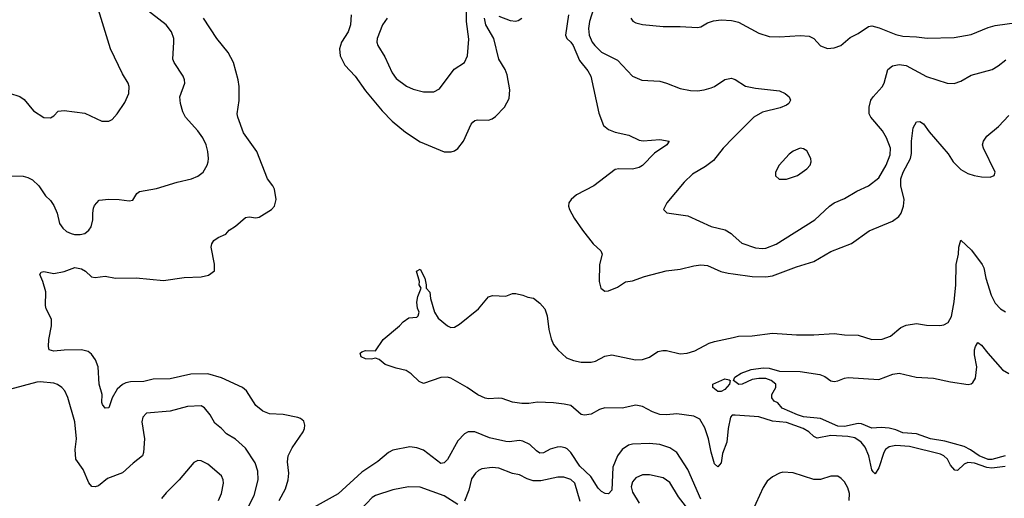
# Model space of a CAD drawing. Header units: inches. Extents: x 1305375 to 1407406, y 744550 to 841633.
# Tile 359 of 509: x 1395830 to 1401584, y 800622 to 803421. Entities that reach past the tile are written whole.
import ezdxf

# ---------------------------------------------------------------- set-up
doc = ezdxf.new("R2010")
doc.units = ezdxf.units.IN
doc.header["$MEASUREMENT"] = 0
doc.layers.add('B3890', color=7, linetype='Continuous')
doc.layers.add('B4800', color=7, linetype='Continuous')

msp = doc.modelspace()

# ---------------------------------------------------------------- linework, layer by layer
at = {"layer": 'B3890', "color": 5}
for points, elevation in [([(1395770, 802990.4), (1395830, 802972.2), (1395854.9, 802954.9), (1395910, 802888.2), (1395970, 802848), (1396010, 802847.7), (1396030, 802858.8), (1396054.2, 802885.8), (1396089.5, 802890.5), (1396210, 802874.4), (1396310, 802828), (1396350, 802827.3), (1396370, 802837.3), (1396399.3, 802870), (1396443.3, 802936.7), (1396466.6, 802990), (1396469.5, 803030), (1396464.5, 803050), (1396430, 803105.2), (1396360.5, 803250), (1396290, 803479)], 1160), ([(1395771.8, 802508.2), (1395850, 802505.2), (1395878.2, 802498.2), (1395904.4, 802484.4), (1395940.7, 802450), (1395980.7, 802390), (1396010, 802364), (1396030, 802334), (1396048.5, 802290), (1396063, 802230), (1396082, 802202), (1396103, 802183), (1396131, 802170), (1396150, 802164.2), (1396183.9, 802163.9), (1396210, 802170.4), (1396233.6, 802190), (1396247.6, 802210), (1396256.3, 802250), (1396256.2, 802290), (1396261.5, 802318.5), (1396266.6, 802333.4), (1396294, 802366), (1396350, 802371.8), (1396410.3, 802370.3), (1396470, 802361.1), (1396490, 802365.5), (1396514.7, 802405.3), (1396530, 802415.3), (1396630, 802433.8), (1396750, 802470.3), (1396834, 802490), (1396870, 802505.3), (1396901.6, 802530), (1396924.7, 802570), (1396931.1, 802590), (1396933.7, 802610), (1396929.7, 802650), (1396918.5, 802690), (1396899.7, 802730), (1396870, 802771.6), (1396798, 802850), (1396782.9, 802882.9), (1396769.7, 802930), (1396766.3, 802970), (1396794.5, 803050), (1396792.3, 803070), (1396784.5, 803090), (1396731.6, 803170), (1396724.7, 803190), (1396731.1, 803290), (1396729.7, 803310.3), (1396716.8, 803350), (1396686.6, 803390), (1396556.4, 803490)], 1140), ([(1397767.8, 803450), (1397763.5, 803390), (1397749.5, 803350), (1397710.7, 803290), (1397699.6, 803250), (1397702.8, 803210), (1397730, 803154.6), (1397790.1, 803090.1), (1397850, 803004.6), (1397947.5, 802887.5), (1398007.1, 802827.1), (1398083.5, 802763.5), (1398170, 802706.9), (1398310, 802647.6), (1398351.9, 802648.1), (1398370, 802653.4), (1398390, 802667), (1398423.1, 802710), (1398468.6, 802810), (1398478, 802822), (1398490, 802831.8), (1398505.2, 802834.8), (1398570, 802832.6), (1398590, 802840.2), (1398610, 802854.6), (1398663.1, 802910), (1398690, 802959.3), (1398694.4, 803010), (1398678.2, 803098.2), (1398666, 803130), (1398629.9, 803190), (1398599.9, 803310), (1398553.6, 803390), (1398546.5, 803430)], 1120), ([(1397976.5, 803430), (1397949, 803390), (1397918, 803310), (1397916.5, 803290), (1397922, 803270), (1397964.2, 803204.2), (1398005.8, 803110), (1398030, 803076), (1398090, 803031.4), (1398130, 803014), (1398190, 802998.9), (1398250, 802998.4), (1398282.6, 803017.4), (1398368, 803132), (1398429.7, 803170.3), (1398446.6, 803210), (1398453.9, 803306.1), (1398440.3, 803410), (1398440.2, 803470)], 1140), ([(1398630, 803442), (1398696.3, 803416.3), (1398730, 803412.3), (1398743.7, 803416.3), (1398765.1, 803430)], 1120), ([(1399036.4, 803450), (1399018.5, 803330), (1399026.5, 803310), (1399050, 803289.3), (1399063.7, 803270), (1399102.1, 803182.1), (1399150, 803122), (1399168.4, 803090), (1399213.3, 802873.3), (1399242.3, 802802.3), (1399270, 802778), (1399310, 802762.8), (1399390, 802745.7), (1399450, 802717), (1399473.4, 802713.4), (1399570, 802720.3), (1399624.7, 802710), (1399610.7, 802690), (1399539.1, 802640.9), (1399470, 802567.3), (1399450, 802556.4), (1399410, 802546), (1399331.3, 802548.7), (1399310, 802545.4), (1399184.9, 802450), (1399083.7, 802396.3), (1399052.7, 802370), (1399038.7, 802350), (1399036.9, 802330), (1399041.8, 802310), (1399070, 802259.3), (1399118, 802190), (1399181.7, 802110), (1399224.9, 802070), (1399234.6, 802050), (1399218.7, 801990), (1399215.8, 801890), (1399225.5, 801850), (1399250, 801833), (1399270, 801835.8), (1399324.1, 801855.9), (1399370, 801887.2), (1399410, 801893.4), (1399480.7, 801919.3), (1399607, 801953), (1399690, 801961.8), (1399770, 801981.6), (1399810, 801986.4), (1399850, 801983.2), (1399928, 801948), (1399970, 801938), (1400000, 801933.9)], 1120), ([(1399185.2, 803490), (1399159.7, 803410), (1399154.7, 803370), (1399158.2, 803330), (1399175.2, 803290), (1399190, 803269), (1399230.1, 803230.1), (1399323.6, 803183.6), (1399410, 803090.4), (1399466.3, 803066.3), (1399570, 803060.9), (1399610.2, 803050.2), (1399690, 803018.7), (1399750, 803007.2), (1399790, 803005.7), (1399829.7, 803010.3), (1399870, 803022.6), (1399890, 803030.4), (1399950, 803072), (1399990, 803078), (1400000, 803074.2)], 1140), ([(1397345.1, 800610), (1397382.9, 800677.1), (1397399.5, 800730), (1397401.6, 800770), (1397394.6, 800834.6), (1397398.1, 800870), (1397422.2, 800917.8), (1397486.2, 801010), (1397494.5, 801030), (1397496.4, 801050), (1397490, 801072.3), (1397470, 801089.6), (1397454.7, 801094.8), (1397370, 801111.2), (1397290, 801115.6), (1397250, 801131.1), (1397210, 801164.2), (1397155.1, 801250), (1397131.6, 801270), (1397010, 801327.2), (1396929.2, 801349.2), (1396830, 801347.9), (1396710, 801319.9), (1396610, 801318.2), (1396555.3, 801304.7), (1396476.8, 801303.2), (1396450, 801298.2), (1396430, 801287.8), (1396399.5, 801260.5), (1396370.2, 801210), (1396350, 801152), (1396330, 801149.6), (1396313.3, 801170), (1396310, 801182), (1396311.1, 801230), (1396294.2, 801290), (1396288.9, 801390), (1396271.8, 801431.8), (1396250, 801465.1), (1396230, 801480.4), (1396190, 801489.7), (1396090, 801487.8), (1396030, 801481.6), (1396001.2, 801490), (1395998, 801510), (1396000.9, 801550), (1396016, 801630), (1396016, 801670), (1395985.4, 801730), (1395980.4, 801750), (1395982, 801830), (1395965.7, 801890), (1395946.9, 801930), (1395955.9, 801944.1), (1395970, 801948.4), (1396030, 801936), (1396090, 801949.2), (1396151.2, 801971.2), (1396190, 801964.9), (1396214.9, 801950), (1396250, 801918), (1396270, 801912.4), (1396330, 801921.3), (1396390, 801908.4), (1396510, 801912.2), (1396670, 801895.3), (1396790, 801913.7), (1396890, 801918), (1396934, 801926), (1396968.4, 801951.6), (1396968.9, 801991.1), (1396949.5, 802090), (1396953.2, 802110), (1396965.2, 802130), (1396990, 802146.8), (1397033.8, 802166.2), (1397054, 802190), (1397090, 802212.7), (1397150, 802264), (1397170, 802267.3), (1397210, 802262.4), (1397230, 802267), (1397300.9, 802310), (1397318.4, 802330), (1397329.4, 802370), (1397318, 802430), (1397309.6, 802450), (1397278.4, 802490), (1397214.7, 802650), (1397138.4, 802758.4), (1397105.1, 802850), (1397100.5, 802870), (1397112.4, 802947.6), (1397112.7, 803030), (1397106.2, 803070), (1397079, 803170), (1397048.1, 803228.1), (1396982.2, 803310), (1396904.2, 803430)], 1120), ([(1399400.4, 803430), (1399413.1, 803413.1), (1399430, 803402.4), (1399470, 803392.2), (1399590, 803381.3), (1399690, 803381.3), (1399790, 803374.4), (1399810, 803379.5), (1399850, 803403.1), (1399884.9, 803415.1), (1399930, 803419.1), (1399990, 803415.8), (1400000, 803413.6)], 1160), ([(1400000, 802729.4), (1399941.1, 802670), (1399883.4, 802596.6), (1399838.4, 802561.6), (1399762.4, 802517.6), (1399712.4, 802470), (1399610.8, 802350), (1399591.3, 802310), (1399610.9, 802290.9), (1399733.5, 802273.5), (1399871.6, 802211.5), (1399952, 802192), (1399988.4, 802170), (1400000, 802159.5)], 1140), ([(1400000, 801108.1), (1399992.7, 801107.3), (1399983.2, 801096.8), (1399970.5, 801029.5), (1399962.5, 800950), (1399936.6, 800883.4), (1399930, 800829.4), (1399910, 800805.7), (1399890, 800824.5), (1399870, 800892.7), (1399855.6, 800970), (1399834.2, 801034.2), (1399804, 801084), (1399770, 801102.9), (1399670, 801117), (1399610, 801109.4), (1399570, 801112.3), (1399526.9, 801126.9), (1399470, 801159.1), (1399430, 801167.5), (1399350.1, 801149.9), (1399248.8, 801151.2), (1399218.9, 801141.1), (1399170, 801113.7), (1399130, 801107.3), (1399110, 801112.5), (1399050, 801163.8), (1399012.4, 801172.4), (1398950, 801180.8), (1398856.5, 801183.5), (1398804.2, 801175.8), (1398763.5, 801176.5), (1398710, 801184.5), (1398650, 801205.9), (1398630, 801208.5), (1398570, 801203.4), (1398550, 801206.9), (1398506.3, 801226.4), (1398445.4, 801270), (1398350, 801324.2), (1398329.1, 801330.9), (1398290, 801328.4), (1398190, 801292.7), (1398164.8, 801304.8), (1398117.2, 801350), (1398088.7, 801370), (1398030, 801383), (1397965.3, 801405.3), (1397930, 801433.2), (1397910, 801441.2), (1397884.9, 801435.1), (1397850, 801437.6), (1397824.5, 801450), (1397819.5, 801470), (1397830, 801479.3), (1397850, 801486.7), (1397910, 801484.7), (1397953.2, 801550), (1398049.5, 801630.5), (1398070, 801654.8), (1398103.2, 801676.8), (1398150, 801681), (1398159, 801690), (1398164, 801710), (1398154.5, 801734.5), (1398151.3, 801770), (1398157.2, 801802.8), (1398175.3, 801850), (1398164, 801870), (1398166, 801890), (1398149.5, 801950), (1398170, 801962.8), (1398197.3, 801910), (1398206, 801870), (1398204.7, 801850), (1398227.5, 801827.5), (1398231, 801790), (1398254.6, 801710), (1398275.5, 801675.5), (1398330, 801630.3), (1398350, 801621.1), (1398370, 801623.7), (1398399.8, 801640.2), (1398510, 801731), (1398570, 801801), (1398592.9, 801807.1), (1398670, 801804), (1398710, 801819.1), (1398730, 801820.4), (1398769.7, 801810.3), (1398798.4, 801798.4), (1398832, 801792), (1398870, 801762.8), (1398897.9, 801730), (1398911.6, 801690), (1398922.2, 801610), (1398934.9, 801554.9), (1398950, 801521.3), (1398973.8, 801490), (1399024.4, 801444.4), (1399067, 801427), (1399110, 801417.5), (1399170, 801417.5), (1399195.1, 801424.9), (1399250, 801453.4), (1399290, 801461.2), (1399428.6, 801431.4), (1399470, 801433.2), (1399510, 801448.1), (1399558.7, 801481.3), (1399587.3, 801487.3), (1399610, 801486.3), (1399690, 801467.7), (1399730, 801470.2), (1399774.6, 801485.4), (1399858.4, 801530), (1399890, 801539.7), (1400000, 801563)], 1080), ([(1397153.9, 800546.1), (1397200.8, 800639.2), (1397224.2, 800730), (1397221.5, 800781.5), (1397205.1, 800830), (1397150, 800914.7), (1397090, 800968.3), (1397038.7, 800998.7), (1397009.8, 801029.8), (1396970, 801061.3), (1396942.7, 801110), (1396910, 801151.3), (1396890, 801162), (1396810, 801159.2), (1396710, 801132), (1396570, 801119.6), (1396550, 801097.2), (1396544.2, 801070), (1396559.1, 800970), (1396553.4, 800890), (1396547, 800870), (1396492, 800828), (1396430, 800771.6), (1396342.9, 800737.1), (1396290, 800695.6), (1396270, 800689.5), (1396252, 800692), (1396233, 800713), (1396200.3, 800790), (1396158, 800850), (1396153, 800907), (1396161.3, 800970), (1396152.6, 801070), (1396111.7, 801211.7), (1396092.8, 801250), (1396076.9, 801270), (1396050, 801288.3), (1396030, 801294.8), (1395950, 801302.6), (1395930, 801301.1), (1395770, 801259)], 1140), ([(1399810, 800616.8), (1399734.3, 800790), (1399670.6, 800890), (1399630, 800917), (1399570, 800936.3), (1399510, 800941.7), (1399410, 800939.4), (1399388.1, 800931.9), (1399350, 800907.6), (1399322.5, 800870), (1399295.1, 800804.9), (1399290, 800669.6), (1399270, 800648.4), (1399250.3, 800649.7), (1399230, 800661), (1399210, 800682.3), (1399167.3, 800750), (1399103.1, 800810), (1399050, 800890.8), (1399030, 800910.8), (1399017.1, 800917.2), (1398990, 800923.2), (1398970, 800921), (1398930, 800909.9), (1398890, 800888.2), (1398870, 800886.5), (1398850, 800898.9), (1398810, 800936.8), (1398770, 800957), (1398750, 800960.2), (1398690, 800951.4), (1398670, 800953.6), (1398576, 800976), (1398490, 801011.2), (1398450, 801011.6), (1398430, 800999.8), (1398390, 800958.3), (1398330, 800848.2), (1398310, 800829.7), (1398290, 800826.2), (1398190, 800903.1), (1398150, 800916.8), (1398110, 800922.8), (1398010, 800902.7), (1397984.4, 800890), (1397923.5, 800836.5), (1397830, 800775.1), (1397691.5, 800648.5), (1397550.3, 800570)], 1120), ([(1396991.1, 800610), (1397008.3, 800650), (1397020.5, 800710), (1397018.9, 800730), (1397010, 800754), (1396930, 800822), (1396890, 800841.3), (1396870, 800842.4), (1396847.9, 800832.1), (1396762, 800730), (1396686.2, 800653.8), (1396659.4, 800620.6)], 1160), ([(1399104.3, 800604.3), (1399074.8, 800710), (1399050, 800732.5), (1399010, 800745.3), (1398974, 800746), (1398875.5, 800724.5), (1398830, 800725.1), (1398796.1, 800736.1), (1398750, 800759.2), (1398710, 800767), (1398630, 800797.6), (1398590, 800801.5), (1398530, 800794.3), (1398510, 800785.6), (1398492.7, 800770), (1398470, 800735.1), (1398454, 800670), (1398430, 800605.2)], 1140), ([(1399754.7, 800534.7), (1399680.7, 800630), (1399630, 800713.7), (1399590, 800741.4), (1399510, 800760.3), (1399470, 800758.7), (1399430, 800741.1), (1399410, 800718.4), (1399402.5, 800690), (1399410, 800657.6), (1399450, 800594)], 1140), ([(1398390, 800585), (1398310, 800635.9), (1398170, 800687), (1398102, 800690), (1398010, 800672.1), (1397910, 800638.3), (1397890, 800626.8), (1397823.6, 800556.4)], 1140)]:
    msp.add_lwpolyline(points, dxfattribs=dict(at, elevation=elevation))
at = {"layer": 'B3890', "color": 5, "elevation": 1060}
msp.add_lwpolyline([(1399930, 801247.3), (1399910, 801247.4), (1399879.5, 801270), (1399880.9, 801290), (1399950, 801320.3), (1399974.9, 801314.9), (1399981, 801310), (1399978.4, 801290), (1399950, 801258.7)], close=True, dxfattribs=at)
at = {"layer": 'B4800', "color": 5}
for points, elevation in [([(1400000, 803413.6), (1400030, 803407), (1400150, 803342), (1400210, 803322.6), (1400270, 803320.9), (1400390, 803328.7), (1400443.7, 803323.7), (1400470.7, 803310), (1400510, 803267.7), (1400550, 803253), (1400590, 803255.5), (1400628.7, 803270), (1400682.8, 803317.2), (1400730, 803339.5), (1400790, 803381.7), (1400810, 803384.4), (1400852.8, 803372.8), (1400950, 803334.3), (1400990, 803325.2), (1401070, 803321.5), (1401132.7, 803312.7), (1401290, 803316.1), (1401390, 803333.4), (1401490, 803375.5), (1401530, 803387.5), (1401770, 803420.2)], 1160), ([(1400000, 802159.5), (1400050, 802114.3), (1400130, 802087.1), (1400170, 802082), (1400190, 802084.7), (1400250, 802108), (1400476.9, 802250), (1400562.6, 802330), (1400589.7, 802350), (1400650, 802375.5), (1400722, 802418), (1400790.7, 802449.3), (1400850, 802496.5), (1400892.6, 802570), (1400916.5, 802630), (1400919.4, 802670), (1400894.8, 802730), (1400871.2, 802771.2), (1400803.5, 802850), (1400794.3, 802870), (1400793.7, 802910), (1400804.7, 802950), (1400816.4, 802970), (1400870, 803028.4), (1400882.2, 803050), (1400903.5, 803130), (1400930, 803151.3), (1400970, 803158.6), (1401010, 803153.9), (1401130, 803088), (1401249.6, 803050.4), (1401290, 803048.4), (1401330, 803060.4), (1401390, 803095.8), (1401512.7, 803130), (1401548.6, 803151.4), (1401593, 803187)], 1140), ([(1400000, 803074.2), (1400010, 803070.3), (1400071.2, 803031.2), (1400130, 803020.2), (1400270, 803004.4), (1400302.8, 802990), (1400326.8, 802970), (1400334, 802950), (1400324, 802930), (1400310, 802920.7), (1400274.8, 802905.2), (1400170, 802879.8), (1400119.5, 802850), (1400000, 802729.4)], 1140), ([(1400000, 801933.9), (1400110, 801919), (1400190, 801917.8), (1400230, 801922.2), (1400370, 801975.9), (1400470, 802006), (1400570, 802065.8), (1400690, 802111.8), (1400794.6, 802185.4), (1400930, 802242.6), (1400967.3, 802270), (1400980.5, 802290), (1400994.7, 802330), (1400999.4, 802370), (1400979.6, 802450), (1400979.9, 802490), (1400993.1, 802530), (1401036.5, 802610), (1401041.4, 802638.6), (1401040.6, 802710), (1401051.3, 802788.7), (1401070, 802822.8), (1401090, 802824.9), (1401112.4, 802812.4), (1401144.2, 802764.2), (1401255.6, 802635.6), (1401284.9, 802590), (1401330, 802544.7), (1401370, 802521.5), (1401407.3, 802510), (1401450, 802501.2), (1401500.5, 802499.5), (1401523.7, 802510), (1401529.6, 802530), (1401461.6, 802670), (1401457, 802690), (1401461.2, 802710), (1401481, 802739), (1401550, 802796.4), (1401610, 802860.3)], 1120), ([(1400000, 801563), (1400030, 801569.3), (1400110, 801572.6), (1400230, 801588.6), (1400370, 801578.2), (1400470, 801578), (1400590, 801585.8), (1400650, 801578), (1400730, 801575.6), (1400810, 801550.3), (1400870, 801551.8), (1400918, 801570), (1400979.7, 801620.3), (1401010, 801634.9), (1401070, 801643.8), (1401130, 801634.9), (1401207.2, 801632.8), (1401230, 801636.3), (1401256, 801650), (1401274.3, 801685.7), (1401289.8, 801770.2), (1401300.2, 801870), (1401302.4, 801990), (1401315.1, 802050), (1401318, 802090), (1401330, 802131.3), (1401392.6, 802072.6), (1401455.3, 801990), (1401464.4, 801970), (1401476.2, 801910), (1401507.3, 801810), (1401530, 801763.1), (1401562.4, 801730), (1401590, 801712)], 1080), ([(1401589.1, 800870.9), (1401510.5, 800849.5), (1401490, 800849.1), (1401436.9, 800870), (1401385.9, 800905.9), (1401350, 800924.1), (1401237.1, 800957.1), (1401151.5, 800970), (1401070, 800999.7), (1400990, 801005.7), (1400950, 801022.8), (1400910, 801031.6), (1400863.7, 801036.3), (1400810, 801031.8), (1400750, 801058.3), (1400730, 801059.8), (1400650, 801042.5), (1400610, 801044.2), (1400510, 801088), (1400410, 801099.2), (1400375.1, 801110), (1400286, 801150), (1400259.5, 801179.5), (1400238, 801190), (1400226, 801210), (1400226, 801230), (1400248, 801270), (1400248, 801290), (1400222, 801310), (1400190, 801322.9), (1400150, 801323.6), (1400110, 801316.3), (1400051.4, 801288.6), (1400032.8, 801287.3), (1400002, 801310), (1400009, 801330), (1400046.1, 801353.9), (1400105.1, 801374.9), (1400174.7, 801385.3), (1400210, 801382.8), (1400270, 801365.7), (1400390, 801363.5), (1400505.7, 801345.7), (1400534.4, 801334.4), (1400570, 801308.9), (1400590, 801305.3), (1400610, 801308.7), (1400650, 801325.5), (1400671.6, 801328.4), (1400850, 801315.9), (1400931.8, 801348.2), (1400970, 801354.4), (1401068.7, 801331.3), (1401170, 801323.9), (1401270, 801302.6), (1401372.7, 801287.3), (1401390, 801290.5), (1401400.5, 801299.5), (1401415.2, 801324.8), (1401422.7, 801390), (1401410, 801462), (1401409.9, 801490), (1401415.8, 801510), (1401430, 801532.7), (1401450, 801518.4), (1401486.7, 801470), (1401572.9, 801372.9), (1401610, 801352.3)], 1060), ([(1401588.4, 800808.4), (1401510, 800798.2), (1401481.7, 800801.7), (1401410, 800826.6), (1401370, 800830.5), (1401350, 800821.2), (1401310, 800784.2), (1401293.8, 800786.2), (1401270, 800816.1), (1401250.8, 800850.8), (1401230.5, 800870.5), (1401210, 800880.3), (1401030, 800924.4), (1400949.2, 800930.8), (1400910, 800922.3), (1400890, 800907.7), (1400879.5, 800890), (1400850, 800801.1), (1400830, 800765.1), (1400816.4, 800776.4), (1400810, 800789.2), (1400791.3, 800870), (1400770, 800921), (1400748.1, 800950), (1400710, 800975.5), (1400670, 800984), (1400570, 800988.7), (1400490, 800974.4), (1400470, 800982.7), (1400441.4, 801010), (1400408.6, 801030), (1400310, 801066.1), (1400230, 801072.6), (1400150, 801097.9), (1400010.8, 801109.2), (1400000, 801108.1)], 1080), ([(1400677.9, 800610), (1400679.4, 800650), (1400670, 800684), (1400650, 800718.7), (1400630, 800738.7), (1400610, 800750.8), (1400570, 800752.5), (1400510, 800732.9), (1400470, 800731.6), (1400350, 800771.2), (1400290, 800774.2), (1400270, 800769.7), (1400230, 800746.9), (1400198.3, 800721.7), (1400173.8, 800686.2), (1400110, 800544.2)], 1120)]:
    msp.add_lwpolyline(points, dxfattribs=dict(at, elevation=elevation))
at = {"layer": 'B4800', "color": 5, "elevation": 1160}
msp.add_lwpolyline([(1400390, 802669.2), (1400350, 802652.7), (1400326, 802634), (1400267.3, 802570), (1400246.8, 802530), (1400247.1, 802507.1), (1400267.5, 802487.5), (1400310, 802488), (1400376, 802510), (1400430, 802548.2), (1400449.3, 802570), (1400455.1, 802590), (1400452.7, 802610), (1400430, 802654), (1400410, 802665.2)], close=True, dxfattribs=at)

doc.saveas('drawing.dxf')
